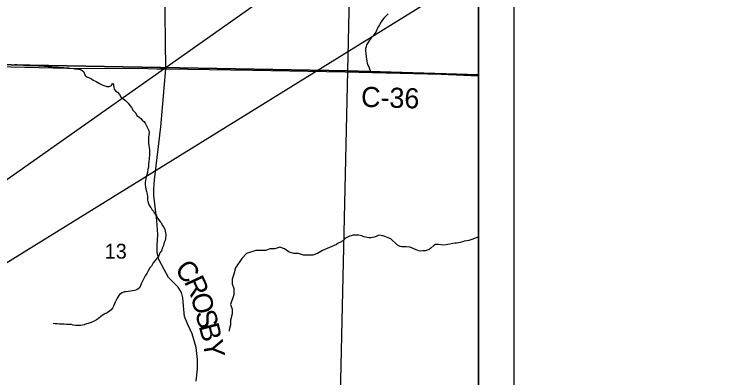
# Model space of a CAD drawing. Extents: x -7.5 to 26.5, y 3.5 to 25.5.
# Drawn here: x 0.131 to 2.145, y 22.147 to 23.173 of the extents above; entities that cross this region are included whole.
import ezdxf

# ---------------------------------------------------------------- set-up
doc = ezdxf.new("R2010")
doc.units = 0
for name, color, linetype in [('GM_X_Corporation', 7, 'Continuous'), ('GM_X_County_Road', 7, 'Continuous'), ('GM_X_County_Road_Text', 7, 'Continuous'), ('GM_X_Minor_River', 7, 'Continuous'), ('GM_X_Section_Text', 7, 'Continuous'), ('SH_Data', 7, 'Continuous'), ('SH_Text', 7, 'Continuous')]:
    doc.layers.add(name, color=color, linetype=linetype)

msp = doc.modelspace()

# ---------------------------------------------------------------- linework, layer by layer
at = {"layer": 'GM_X_Corporation'}
for points in [[(1.4431, 17.6), (1.4431, 24.4), (-5.1194, 24.4)], [(1.4431, 22.0759), (1.4431, 24.4)]]:
    msp.add_lwpolyline(points, dxfattribs=at)
for points in [[(-0.0024, 24.0614), (1.0957, 24.0219), (1.0735, 23.0136), (0.0689, 23.0315)], [(1.4431, 23.0021), (1.4431, 24.0081), (1.0957, 24.0219), (1.0735, 23.0136)], [(1.0735, 23.0136), (1.0508, 22.0159), (-0.1108, 22.0429), (0.0689, 23.0315)], [(1.4431, 22.0828), (1.4431, 23.0021), (1.0735, 23.0136), (1.0508, 22.0159), (1.3566, 22.0001), (1.3697, 22.0127), (1.3802, 22.0208), (1.3926, 22.0334), (1.4046, 22.0452), (1.4113, 22.0549), (1.4245, 22.0682)]]:
    msp.add_lwpolyline(points, close=True, dxfattribs=at)
at = {"layer": 'GM_X_County_Road'}
for points in [[(0.6451, 22.1374), (0.6491, 22.1722), (0.6495, 22.1981), (0.6455, 22.2324), (0.6337, 22.2711), (0.6209, 22.2992), (0.6127, 22.3196), (0.6102, 22.3394), (0.6078, 22.3726), (0.604, 22.3871), (0.5942, 22.4022), (0.5672, 22.4299), (0.5546, 22.4527), (0.5402, 22.4805), (0.5347, 22.5008), (0.5353, 22.5205), (0.5373, 22.5516), (0.5346, 22.5905), (0.526, 22.6618), (0.5254, 22.6797), (0.5272, 22.7055), (0.5452, 22.8558), (0.5601, 23.0196), (0.5565, 23.2538)], [(-0.6806, 23.037), (-0.3636, 23.035), (-0.0398, 23.0286), (0.3216, 23.0203), (0.4815, 23.0211), (0.5343, 23.0188), (0.5601, 23.0196)], [(0.5601, 23.0196), (0.8042, 23.015), (1.0669, 23.0103), (1.3376, 23.0042), (1.4431, 22.9998)]]:
    msp.add_lwpolyline(points, dxfattribs=at)
at = {"layer": 'GM_X_Minor_River'}
for points in [[(1.1764, 23.1636), (1.1718, 23.1579), (1.1686, 23.1515), (1.1635, 23.1436), (1.1611, 23.1391), (1.1572, 23.1319), (1.154, 23.1251), (1.1501, 23.1191), (1.1443, 23.1115), (1.1396, 23.1067), (1.1349, 23.0999), (1.1306, 23.0931), (1.1271, 23.087), (1.1258, 23.0813), (1.1242, 23.0768), (1.1241, 23.0699), (1.1247, 23.0627), (1.1257, 23.052), (1.1267, 23.047), (1.1278, 23.0413), (1.1284, 23.0352), (1.1306, 23.0298), (1.1332, 23.0248), (1.1357, 23.0195), (1.1372, 23.0149), (1.1386, 23.0095)], [(1.1877, 23.1744), (1.1764, 23.1636)], [(0.1257, 23.0309), (0.1333, 23.0311), (0.139, 23.031), (0.1462, 23.0305), (0.1519, 23.0301), (0.1576, 23.0292), (0.1626, 23.0291), (0.1675, 23.0287), (0.1964, 23.0282), (0.201, 23.0277), (0.2074, 23.0273), (0.2154, 23.0267), (0.2204, 23.0263), (0.2272, 23.0254), (0.2371, 23.0245), (0.2428, 23.024), (0.2473, 23.0239), (0.255, 23.0238)], [(0.255, 23.0238), (0.2629, 23.0233), (0.2717, 23.0228), (0.2789, 23.0223), (0.2842, 23.0218), (0.2888, 23.0214), (0.2987, 23.0204), (0.3036, 23.0196), (0.3127, 23.0187), (0.3176, 23.0171), (0.3233, 23.0147), (0.3282, 23.0108), (0.3296, 23.0055), (0.3314, 23.0005), (0.3363, 22.997), (0.3443, 22.9942), (0.3499, 22.991), (0.3544, 22.9872), (0.3623, 22.9832), (0.3718, 22.9781), (0.3812, 22.9734), (0.3876, 22.9714), (0.3929, 22.969), (0.3994, 22.9693), (0.4059, 22.9726), (0.4087, 22.979), (0.4113, 22.9737), (0.4123, 22.9672), (0.4141, 22.9618), (0.4186, 22.9564), (0.4231, 22.9529), (0.4283, 22.9467), (0.4327, 22.9405), (0.438, 22.9351), (0.4455, 22.9297), (0.453, 22.9227), (0.4582, 22.9161), (0.463, 22.91), (0.4678, 22.9015), (0.4745, 22.8942), (0.4778, 22.8872), (0.4842, 22.8826), (0.4887, 22.8791), (0.4932, 22.874), (0.4977, 22.8702), (0.501, 22.8655), (0.5047, 22.8582), (0.5088, 22.8509), (0.5113, 22.8448), (0.5124, 22.8398), (0.5119, 22.8326), (0.511, 22.8261), (0.5104, 22.8174), (0.5103, 22.8098), (0.5117, 22.8018), (0.5127, 22.7964), (0.5134, 22.7907), (0.5137, 22.7853), (0.5135, 22.7777), (0.5125, 22.7663), (0.5116, 22.7568), (0.5111, 22.7515), (0.5102, 22.7416), (0.5089, 22.7355), (0.5076, 22.726), (0.5056, 22.7196), (0.504, 22.7143), (0.5031, 22.7097), (0.5019, 22.7036), (0.5014, 22.6979), (0.5017, 22.6914), (0.5019, 22.6857), (0.5034, 22.6796), (0.5051, 22.6727), (0.5073, 22.6651), (0.5076, 22.6593), (0.5081, 22.6487), (0.5088, 22.6441), (0.5102, 22.6387), (0.5135, 22.6322), (0.5173, 22.6276), (0.5202, 22.6218), (0.5247, 22.6175), (0.5269, 22.6122), (0.531, 22.6068), (0.5339, 22.6022), (0.5365, 22.5975), (0.5395, 22.5929), (0.5435, 22.5875), (0.5473, 22.5829), (0.5495, 22.5775), (0.5528, 22.5725), (0.5565, 22.5667), (0.5579, 22.561), (0.559, 22.5564), (0.5592, 22.5507), (0.5587, 22.5393), (0.5578, 22.5343), (0.5554, 22.5287), (0.5526, 22.5203), (0.5498, 22.5143)], [(1.1488, 22.5442), (1.1392, 22.5421), (1.1335, 22.5422), (1.1286, 22.5426), (1.1237, 22.5435), (1.1191, 22.5447), (1.1138, 22.5471), (1.1089, 22.5483), (1.104, 22.5491), (1.0979, 22.5492), (1.0895, 22.549), (1.0838, 22.5476), (1.0788, 22.5465), (1.0726, 22.5439), (1.0657, 22.5398), (1.0603, 22.5338), (1.0518, 22.5283), (1.0468, 22.5264), (1.0422, 22.5231)], [(1.4431, 22.544), (1.4419, 22.5433), (1.4342, 22.5408), (1.4277, 22.5382), (1.4216, 22.536), (1.4162, 22.5342), (1.4105, 22.5332), (1.4032, 22.5321), (1.3983, 22.5307), (1.3918, 22.5289), (1.3864, 22.5282), (1.3814, 22.5271), (1.3761, 22.5269), (1.3711, 22.5262), (1.362, 22.5244), (1.3566, 22.5226), (1.3517, 22.5223), (1.3444, 22.5216), (1.338, 22.5221), (1.3307, 22.523), (1.322, 22.5228), (1.3166, 22.5206), (1.3081, 22.5131), (1.3035, 22.5094), (1.2981, 22.5072), (1.2924, 22.5053), (1.2866, 22.5047), (1.2805, 22.504), (1.2748, 22.5056), (1.2703, 22.5068), (1.262, 22.51), (1.2567, 22.5128), (1.2495, 22.5152), (1.2389, 22.5169), (1.2332, 22.5166), (1.2263, 22.5163), (1.2218, 22.5171), (1.2146, 22.5211), (1.2086, 22.5265), (1.2004, 22.5346), (1.1959, 22.5393), (1.1883, 22.5421), (1.183, 22.544), (1.1785, 22.546), (1.1725, 22.548), (1.1679, 22.5489), (1.1614, 22.549), (1.1545, 22.5457), (1.1488, 22.5442)], [(0.5498, 22.5143), (0.547, 22.5056), (0.5427, 22.4992), (0.5395, 22.4908), (0.5352, 22.4852), (0.5297, 22.4777), (0.5239, 22.4717), (0.5188, 22.4622), (0.5141, 22.457), (0.5094, 22.4487), (0.5055, 22.4415), (0.5016, 22.4347), (0.4972, 22.4268), (0.4933, 22.4192), (0.4901, 22.4124), (0.4877, 22.406), (0.4846, 22.3999), (0.478, 22.3947), (0.4711, 22.3929), (0.4654, 22.3918), (0.46, 22.3908), (0.4535, 22.3905), (0.4474, 22.3898), (0.4429, 22.3892), (0.4363, 22.3862), (0.429, 22.3814), (0.4236, 22.3739), (0.42, 22.3678), (0.4165, 22.3606), (0.4125, 22.3504), (0.4089, 22.3432), (0.4054, 22.3383), (0.4004, 22.3346), (0.3934, 22.3305), (0.3873, 22.3276), (0.3823, 22.3242), (0.3761, 22.3194), (0.3695, 22.3142), (0.3641, 22.3104), (0.3568, 22.3064), (0.3484, 22.3031), (0.3404, 22.3002), (0.3354, 22.2987), (0.3292, 22.2961), (0.3243, 22.2955), (0.3186, 22.294), (0.3113, 22.2942), (0.3041, 22.2946), (0.2976, 22.2955), (0.2927, 22.2967), (0.2855, 22.2972), (0.279, 22.2973), (0.2722, 22.2978), (0.2646, 22.2983), (0.2596, 22.2984), (0.2528, 22.2989), (0.2463, 22.299), (0.2414, 22.2995)], [(1.0422, 22.5231), (1.0021, 22.5061), (0.9887, 22.4972), (0.9753, 22.4927), (0.9485, 22.4927), (0.935, 22.4972), (0.9216, 22.4972), (0.9082, 22.5017), (0.8948, 22.5106), (0.8814, 22.5151), (0.8679, 22.5106), (0.8545, 22.5106), (0.8411, 22.5061), (0.8277, 22.5061), (0.8143, 22.5061), (0.7874, 22.4972), (0.774, 22.4838), (0.7561, 22.4569), (0.7516, 22.439), (0.7472, 22.4256), (0.7472, 22.4122), (0.7516, 22.3988), (0.7516, 22.3809), (0.7427, 22.354), (0.7472, 22.3406), (0.7472, 22.3272), (0.7427, 22.3093), (0.7427, 22.2959), (0.7382, 22.2825), (0.7382, 22.278)]]:
    msp.add_lwpolyline(points, dxfattribs=at)
at = {"layer": 'SH_Data'}
for p, q in [((1.5431, 24.5), (1.5431, 17.5)), ((1.4431, 24.4), (1.4431, 17.6))]:
    msp.add_line(p, q, dxfattribs=at)
at = {"layer": 'SH_Text'}
msp.add_lwpolyline([(2.4449, 24.351), (-2.5961, 20.7995), (2.4449, 23.9163)], close=True, dxfattribs=at)

# ---------------------------------------------------------------- texts
at = {"layer": 'GM_X_County_Road_Text'}
for s, height, rotation, p in [('C-36', 0.05682, 358.2847, (1.1107, 22.912)), ('C', 0.0568, 311.1257, (0.5818, 22.4499)), ('R', 0.0568, 294.815, (0.6102, 22.4183)), ('O', 0.0568, 285.3439, (0.6289, 22.3783)), ('S', 0.0568, 285.0584, (0.6422, 22.3302)), ('B', 0.0568, 284.6279, (0.6521, 22.2933)), ('Y', 0.0568, 279.165, (0.6636, 22.2495))]:
    msp.add_text(s, height=height, rotation=rotation, dxfattribs=at).set_placement(p)
at = {"layer": 'GM_X_Section_Text'}
msp.add_text('13', height=0.04186, rotation=0, dxfattribs=at).set_placement((0.387, 22.4832))

doc.saveas('drawing.dxf')
